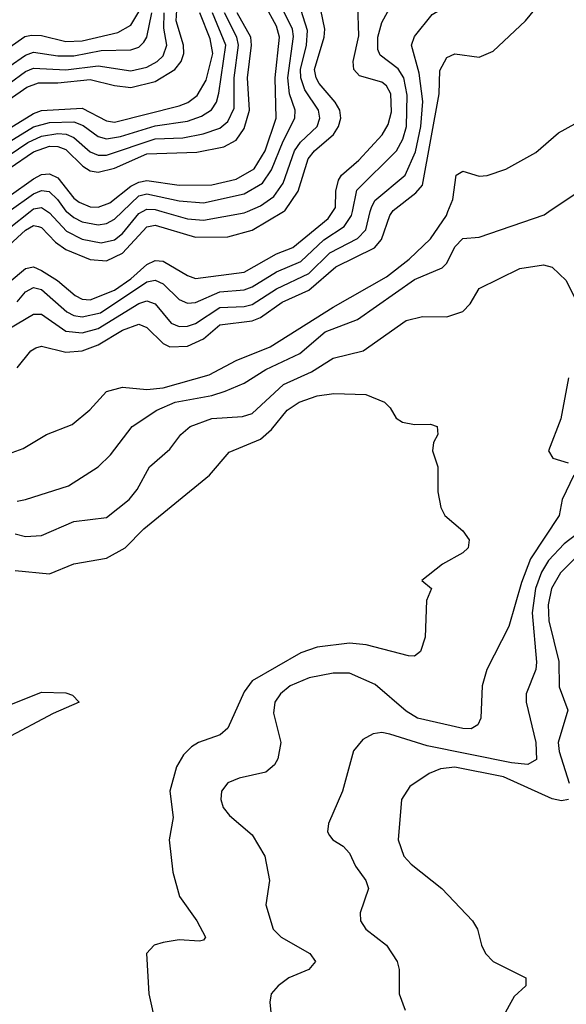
# Model space of a CAD drawing. Header units: inches. Extents: x 990535 to 1117859, y 769386 to 892122.
# Tile 962 of 1056: x 1061736 to 1063085, y 878044 to 880473. Entities that reach past the tile are written whole.
import ezdxf

# ---------------------------------------------------------------- set-up
doc = ezdxf.new("R2010")
doc.units = ezdxf.units.IN
doc.header["$MEASUREMENT"] = 0
doc.layers.add('B0867', color=7, linetype='Continuous')
doc.layers.add('B0868', color=7, linetype='Continuous')

msp = doc.modelspace()

# ---------------------------------------------------------------- linework, layer by layer
at = {"layer": 'B0867', "color": 5}
for points, elevation in [([(1061570.5, 880000), (1061650, 879956.5), (1061690, 879950.5), (1061710, 879959.1), (1061762, 880000)], 3240), ([(1061690, 879395.8), (1061744.4, 879415.6), (1061802.3, 879450), (1061865.3, 879474.7), (1061908.9, 879511.1), (1061950, 879556.4), (1061990, 879566.3), (1062050, 879561.1), (1062090, 879564.9), (1062203.3, 879596.7), (1062270, 879632.4), (1062354.2, 879665.8), (1062510, 879764.4), (1062641.4, 879838.6), (1062697.4, 879882.6), (1062750, 879932.7), (1062789.2, 879990), (1062793, 880000)], 3080), ([(1061707.2, 879710), (1061770, 879746.9), (1061790, 879746.6), (1061850, 879705.1), (1061890, 879700.6), (1061930, 879711.3), (1062030, 879773.2), (1062050, 879779.3), (1062070, 879772.5), (1062110, 879724.2), (1062130, 879716.7), (1062150, 879717), (1062170, 879723.5), (1062230, 879763.1), (1062290, 879765.8), (1062310, 879770.9), (1062370, 879809.2), (1062450, 879846.9), (1062501.8, 879898.2), (1062570, 879933.8), (1062590, 879955.1), (1062601.3, 880000)], 3140), ([(1061710, 879916.6), (1061750, 879953.8), (1061770, 879965.2), (1061782.8, 879962.8), (1061790, 879960.9), (1061824, 879924), (1061850, 879906.5), (1061910, 879881.2), (1061950, 879877.9), (1061990, 879897.6), (1062050, 879961.9), (1062070, 879966.2), (1062170, 879937), (1062250, 879937.5), (1062310, 879954.1), (1062386.7, 880000)], 3220), ([(1061710, 879825.6), (1061750, 879859.8), (1061770, 879863.2), (1061790, 879854.6), (1061829.7, 879829.7), (1061872.7, 879792.7), (1061890, 879783.9), (1061910, 879782.4), (1061970, 879806.3), (1062010, 879833.6), (1062050, 879869.4), (1062070, 879879), (1062090, 879877.1), (1062150, 879841.9), (1062170, 879834.9), (1062290, 879850.3), (1062370, 879895.5), (1062410, 879911.5), (1062497.5, 879982.5), (1062508.9, 880000)], 3180), ([(1061730, 879777.5), (1061750, 879801.9), (1061770, 879812.2), (1061790, 879807.6), (1061852.5, 879752.5), (1061870, 879743.4), (1061890, 879739.9), (1061935.1, 879750), (1062050, 879826.5), (1062070, 879830.8), (1062090, 879821.3), (1062130, 879782.9), (1062150, 879773.5), (1062170, 879775.2), (1062230, 879801.5), (1062290, 879806.7), (1062310, 879813.8), (1062370, 879850.9), (1062430, 879876.7), (1062486.3, 879930), (1062537.2, 879962.8), (1062555.1, 879990), (1062557.1, 880000)], 3160), ([(1061730, 879614.1), (1061763.8, 879656.2), (1061775.9, 879664.1), (1061790, 879667.7), (1061850, 879652.9), (1061890, 879656.3), (1061930, 879671.3), (1061990, 879707.5), (1062030, 879721.8), (1062050, 879713.7), (1062090, 879674.3), (1062106.4, 879666.4), (1062150, 879667.8), (1062190, 879686.2), (1062230, 879720.1), (1062310, 879730), (1062330, 879738.8), (1062384, 879776), (1062450, 879806.3), (1062516.6, 879863.4), (1062611.8, 879910), (1062629.3, 879930.7), (1062649.4, 879990), (1062656.3, 880000)], 3120), ([(1061730, 879285.3), (1061750, 879289.2), (1061856.4, 879323.6), (1061930, 879370.2), (1061960, 879400), (1062013.4, 879470), (1062074.8, 879510), (1062119.8, 879530), (1062210, 879546), (1062242.8, 879557.2), (1062290, 879576.2), (1062343.8, 879610), (1062427.6, 879650), (1062490, 879702.8), (1062570, 879733.2), (1062710, 879832.1), (1062778.9, 879861.1), (1062790, 879872.5), (1062810, 879913.2), (1062830, 879933.5), (1062870, 879936.8), (1063030, 879991.8), (1063042.3, 880000)], 3060), ([(1061804.9, 880000), (1061810, 879996.7), (1061851.3, 879951.3), (1061890, 879932), (1061937.1, 879922.9), (1061970, 879930.3), (1061990, 879945.6), (1062030, 879995.3), (1062039, 880000)], 3240), ([(1061851.2, 880000), (1061870, 879984.8), (1061890, 879974.5), (1061930, 879967.3), (1061950, 879970.5), (1061970, 879981), (1061989.7, 880000)], 3260), ([(1062087.2, 880000), (1062150, 879982), (1062190, 879978.8), (1062290, 879996.5), (1062298.2, 880000)], 3240), ([(1061725.2, 879205.2), (1061750, 879198.5), (1061790, 879200.6), (1061870, 879235.2), (1061950, 879245.4), (1062006.4, 879290), (1062025.6, 879314.4), (1062056.3, 879370), (1062106.5, 879413.5), (1062133.7, 879450), (1062156.8, 879470), (1062210, 879489.3), (1062285.7, 879494.3), (1062310, 879501.6), (1062386.9, 879573.1), (1062455.9, 879604.1), (1062510, 879638.2), (1062583.7, 879656.3), (1062690, 879731.1), (1062730, 879741.4), (1062790, 879739.8), (1062830, 879753.2), (1062847.9, 879772.1), (1062869.6, 879810.4), (1062970, 879859.2), (1063028.6, 879868.6), (1063050, 879863), (1063084.9, 879830), (1063106.4, 879786.4)], 3040), ([(1063090.1, 879590), (1063071.5, 879488.5), (1063040.9, 879410), (1063051.5, 879391.5), (1063090, 879379.7)], 3040), ([(1061725.2, 879114.8), (1061810, 879106.1), (1061870, 879131.2), (1061950, 879145.3), (1061996.6, 879170), (1062042.6, 879217.4), (1062204.1, 879350), (1062253.3, 879406.7), (1062330, 879438.1), (1062357.6, 879462.4), (1062395.9, 879510), (1062426, 879530), (1062470, 879545), (1062511.4, 879551.4), (1062590, 879548.4), (1062636, 879530), (1062650, 879516), (1062664.9, 879490), (1062680.6, 879480.6), (1062710, 879474.9), (1062750, 879475.3), (1062766, 879470), (1062768.2, 879450), (1062757.6, 879430), (1062754.9, 879410), (1062768.2, 879370), (1062768.1, 879308.1), (1062775.5, 879270), (1062784.9, 879250), (1062830, 879212.2), (1062845.3, 879190), (1062843.1, 879170), (1062830, 879158), (1062779.1, 879130), (1062728.2, 879090), (1062752, 879070), (1062739.8, 879040.2), (1062736.9, 878950), (1062725.5, 878914.5), (1062710, 878903), (1062695.8, 878904.2), (1062591.5, 878931.5), (1062550, 878935.2), (1062470, 878925.4), (1062430, 878911.7), (1062310, 878842.1), (1062290, 878815.4), (1062250, 878725.4), (1062231.2, 878708.8), (1062177.1, 878690), (1062160.2, 878679.8), (1062140.2, 878659.8), (1062123.4, 878630), (1062106.6, 878570), (1062115, 878505), (1062105.3, 878450), (1062113.8, 878370), (1062130.3, 878310), (1062173.6, 878250), (1062194.3, 878210), (1062190, 878202.9), (1062179.7, 878200.3), (1062130, 878203.2), (1062090, 878197.2), (1062068, 878190), (1062048.8, 878170), (1062054.9, 878070), (1062072.4, 877992.4)], 3020), ([(1063104, 879350), (1063075.2, 879290), (1063067.6, 879250), (1062996.6, 879143.4), (1062974.8, 879085.2), (1062943.6, 878976.4), (1062888.7, 878870), (1062877.6, 878830), (1062874.2, 878750), (1062866.5, 878733.5), (1062850, 878724.1), (1062830, 878724.8), (1062717.4, 878750), (1062690, 878767.4), (1062613.4, 878833.4), (1062550, 878861.1), (1062510, 878860.9), (1062450.6, 878849.4), (1062403.9, 878830), (1062379.3, 878810), (1062365.5, 878790), (1062362.4, 878762.4), (1062380.2, 878690), (1062372.8, 878650), (1062365, 878635), (1062343.2, 878616.8), (1062277.5, 878602.5), (1062250, 878590.9), (1062234, 878570), (1062232.2, 878550), (1062238.4, 878530), (1062253.6, 878510), (1062310, 878462.6), (1062341.1, 878410), (1062352.4, 878350), (1062343.5, 878290), (1062361.4, 878230), (1062381, 878210), (1062451.9, 878170), (1062466, 878150), (1062449.5, 878130.5), (1062400.3, 878110), (1062374.3, 878090), (1062357, 878070), (1062353.4, 878050), (1062369.1, 877890)], 3040), ([(1063145.2, 879230), (1063079.6, 879180.4), (1063041.2, 879138.8), (1063023.7, 879110), (1063009, 879070), (1063000.4, 879010), (1063011.3, 878888.7), (1063009.7, 878870), (1062986.1, 878810), (1062985.6, 878790), (1063010.1, 878690.1), (1063011.8, 878648.2), (1062990, 878636.1), (1062950, 878639.8), (1062742, 878682), (1062649.5, 878710.5), (1062630, 878714.5), (1062608.3, 878711.7), (1062582.7, 878697.3), (1062559.7, 878670), (1062532.3, 878570), (1062498.3, 878490), (1062495.3, 878470), (1062501, 878461), (1062508.5, 878450), (1062534.2, 878434.2), (1062550, 878417.6), (1062565, 878385), (1062590.2, 878350), (1062596.5, 878330), (1062576, 878270), (1062577, 878250), (1062590.4, 878230), (1062641.1, 878190), (1062667.4, 878150), (1062672.7, 878130), (1062672.6, 878070), (1062687.6, 878030)], 3060), ([(1063111.1, 879148.9), (1063071.1, 879108.9), (1063048.2, 879070), (1063040.3, 879030), (1063041.9, 878990), (1063066.2, 878890), (1063067.6, 878827.6), (1063089.1, 878770), (1063065.2, 878690), (1063067.7, 878667.7), (1063092.4, 878590)], 3080), ([(1061710, 878782.3), (1061790, 878814), (1061850, 878812.4), (1061866.6, 878806.6), (1061883, 878790), (1061818.3, 878761.8), (1061700.6, 878699.4)], 2980), ([(1063090.5, 878550), (1063073.5, 878546.5), (1063050, 878551.1), (1062930, 878605.3), (1062810, 878629.7), (1062774.8, 878625.2), (1062746.3, 878613.7), (1062698.6, 878581.4), (1062678, 878550), (1062670.1, 878450), (1062683.7, 878410), (1062702, 878390), (1062778.2, 878330), (1062853.5, 878250), (1062866.2, 878230), (1062875.5, 878190), (1062886, 878170), (1062904.7, 878150), (1062984.9, 878110), (1062985.5, 878090), (1062956.2, 878063.8), (1062926.7, 878010)], 3080)]:
    msp.add_lwpolyline(points, dxfattribs=dict(at, elevation=elevation))
at = {"layer": 'B0868', "color": 5}
for points, elevation in [([(1062601.3, 880000), (1062603.9, 880010), (1062612.8, 880027.2), (1062687.7, 880090), (1062712.9, 880147.1), (1062725.8, 880210), (1062731, 880271), (1062721.6, 880341.6), (1062703.1, 880410), (1062710, 880431.9), (1062753.9, 880486.1), (1062790, 880507.7), (1062830, 880523.2), (1062870, 880550.2), (1062930, 880605.3), (1063021.5, 880658.5), (1063045.7, 880690), (1063055, 880725), (1063063, 880810), (1063079.4, 880890), (1063089.3, 880910.7)], 3140), ([(1062656.3, 880000), (1062657.8, 880002.2), (1062713.9, 880046.1), (1062730, 880064.9), (1062771, 880290), (1062772.6, 880347.4), (1062790, 880380.1), (1062810, 880388.9), (1062870, 880380.7), (1062904.8, 880395.2), (1062984.5, 880470), (1063022.6, 880517.4), (1063083.8, 880556.2), (1063113.7, 880586.3)], 3120), ([(1062386.7, 880000), (1062390, 880002), (1062423.4, 880050), (1062447.9, 880130), (1062463.5, 880150), (1062510.4, 880189.6), (1062523, 880210), (1062528.5, 880230), (1062526.1, 880250), (1062514.5, 880270), (1062475.5, 880315.5), (1062467.4, 880330), (1062463.7, 880350), (1062487.8, 880430), (1062489.3, 880450), (1062468.8, 880550)], 3220), ([(1062298.2, 880000), (1062330, 880013.7), (1062363.2, 880036.8), (1062386.1, 880070), (1062414.3, 880150), (1062429.2, 880170.8), (1062469.9, 880210), (1062477, 880230), (1062473.5, 880250), (1062440, 880300), (1062429.5, 880329.5), (1062429.4, 880350), (1062443.8, 880410), (1062446.1, 880446.1), (1062420, 880530)], 3240), ([(1061710, 880276.4), (1061753.7, 880306.3), (1061782.7, 880317.3), (1061830, 880317.1), (1061910, 880325.6), (1061970, 880310.4), (1062010, 880306.2), (1062070, 880320.9), (1062119.2, 880350), (1062134.4, 880370), (1062141, 880390), (1062140.5, 880410), (1062122.6, 880470), (1062124.6, 880510)], 3420), ([(1061710, 880038.1), (1061770, 880080.6), (1061790, 880091.3), (1061810, 880092.9), (1061830, 880083), (1061870, 880033.1), (1061883, 880023), (1061910, 880011.6), (1061930, 880010.5), (1061958.5, 880021.5), (1062010, 880062.4), (1062030, 880072.6), (1062050, 880076.6), (1062130, 880064.7), (1062210, 880065.5), (1062270, 880079.6), (1062314.8, 880105.2), (1062341.9, 880150), (1062369.4, 880230), (1062366.6, 880330), (1062377.2, 880430), (1062370, 880457.5), (1062340.7, 880510)], 3280), ([(1061989.7, 880000), (1062030, 880038.8), (1062050, 880043.7), (1062130, 880026.5), (1062190, 880021), (1062290, 880043.5), (1062335.4, 880070), (1062357.6, 880102.4), (1062386.3, 880173.7), (1062415.1, 880230), (1062416.1, 880250), (1062402.3, 880290), (1062397.9, 880330), (1062411.6, 880431.6), (1062408.9, 880450), (1062379.7, 880510)], 3260), ([(1062508.9, 880000), (1062515.3, 880010), (1062516.6, 880050), (1062522.7, 880077.3), (1062530.3, 880090), (1062573, 880127), (1062630.7, 880189.3), (1062645.6, 880214.4), (1062654, 880246), (1062652, 880290), (1062641.2, 880310), (1062630, 880318.9), (1062574.8, 880334.8), (1062560.3, 880350), (1062559.2, 880370), (1062573.2, 880433.2), (1062570.8, 880509.2)], 3180), ([(1062557.1, 880000), (1062567.7, 880052.3), (1062666.1, 880150), (1062681.7, 880178.3), (1062690.4, 880209.6), (1062692.7, 880287.3), (1062684.3, 880330), (1062670, 880351.8), (1062625.8, 880385.8), (1062619.9, 880399.9), (1062619.8, 880430), (1062630, 880466.4), (1062653.5, 880510)], 3160), ([(1061710, 880404.9), (1061748.7, 880431.3), (1061764.8, 880435.2), (1061790, 880434), (1061850, 880419.6), (1061890, 880421), (1061978.6, 880441.4), (1062010, 880459.8), (1062030, 880492.7)], 3480), ([(1061710, 880357.7), (1061750, 880385.7), (1061770, 880393.1), (1061830, 880384), (1061870, 880383.9), (1061936.8, 880396.8), (1062010, 880399), (1062030, 880405.5), (1062042.7, 880417.3), (1062050, 880430), (1062062, 880490)], 3460), ([(1061710, 880315.6), (1061750, 880345.6), (1061770, 880353.9), (1061850, 880349.1), (1061930, 880359.2), (1062010, 880346.9), (1062050, 880356.1), (1062075.6, 880370), (1062090, 880383.9), (1062098.9, 880410), (1062091.9, 880451.9), (1062092.8, 880490)], 3440), ([(1061710, 880204.5), (1061770, 880242), (1061790, 880248.9), (1061890, 880255.1), (1061950, 880223.9), (1061970, 880220.7), (1062130, 880260.8), (1062150.9, 880269.1), (1062174.2, 880285.8), (1062196.3, 880323.7), (1062212.4, 880390), (1062206.3, 880426.3), (1062181, 880490)], 3380), ([(1061710, 880171.7), (1061770, 880208.5), (1061810, 880219.8), (1061870, 880220.8), (1061892.5, 880212.5), (1061930, 880185), (1061950, 880179.2), (1061984.8, 880184.8), (1062070, 880211.7), (1062150, 880223.1), (1062184.7, 880235.3), (1062209.4, 880250.6), (1062222.1, 880270), (1062227.8, 880292.2), (1062244.4, 880410), (1062211.6, 880490)], 3360), ([(1061710, 880139.3), (1061756.3, 880170), (1061790, 880186.1), (1061830, 880192.2), (1061850.5, 880190.5), (1061870, 880182.2), (1061910, 880146.9), (1061930, 880139.2), (1061950, 880139.3), (1062070, 880179.1), (1062138.5, 880181.5), (1062188.6, 880191.4), (1062230, 880205.7), (1062250, 880221.6), (1062265, 880255), (1062265, 880330), (1062276.2, 880410), (1062272.3, 880430), (1062241.2, 880490)], 3340), ([(1061710, 880106), (1061770, 880147.2), (1061810, 880160.9), (1061830, 880160.7), (1061850, 880153.2), (1061891.9, 880111.9), (1061910, 880100.6), (1061930, 880096.7), (1061970, 880107), (1062050, 880142.3), (1062173.4, 880146.6), (1062240.2, 880159.8), (1062270, 880175.6), (1062290, 880204.5), (1062302.8, 880250), (1062298.2, 880330), (1062308.5, 880410), (1062306.3, 880430), (1062272.8, 880490)], 3320), ([(1063042.3, 880000), (1063136.9, 880063.1), (1063190, 880123.9), (1063231.3, 880190), (1063310, 880256), (1063370, 880298.4), (1063390, 880305.5), (1063453, 880313), (1063469.5, 880210), (1063458.6, 880170), (1063412.7, 880090), (1063331.3, 880000)], 3060), ([(1062793, 880000), (1062804.6, 880030), (1062812.9, 880090), (1062830, 880099.8), (1062870, 880087.2), (1062890, 880088.7), (1062935.6, 880104.4), (1063010, 880145.6), (1063065.8, 880194.2), (1063130, 880229.4)], 3080), ([(1061707.2, 880000), (1061710, 880001.1), (1061770, 880043.2), (1061790, 880051.7), (1061809.1, 880049.1), (1061829.6, 880029.6), (1061850, 880001), (1061851.2, 880000)], 3260), ([(1061762, 880000), (1061770, 880006.3), (1061790, 880009.6), (1061804.9, 880000)], 3240), ([(1062039, 880000), (1062050, 880005.7), (1062070, 880004.9), (1062087.2, 880000)], 3240)]:
    msp.add_lwpolyline(points, dxfattribs=dict(at, elevation=elevation))

doc.saveas('drawing.dxf')
